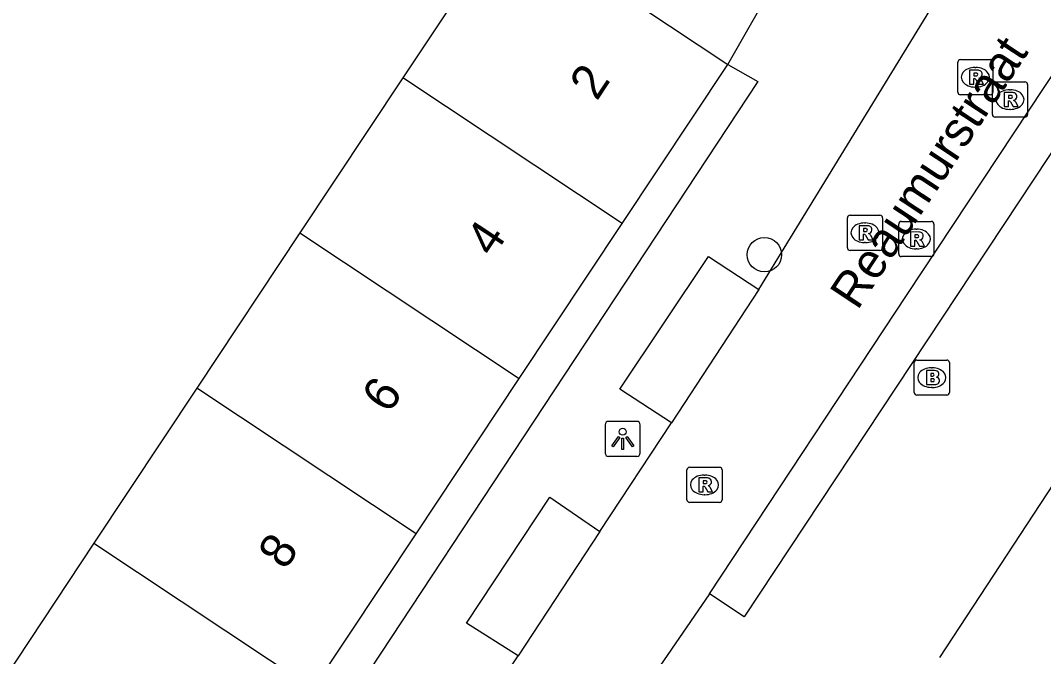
# Model space of a CAD drawing. Extents: x 159280 to 160375, y 384531 to 385872.
# Drawn here: x 159625.92 to 159655.03, y 385021.32 to 385039.42 of the extents above; entities that cross this region are included whole.
import ezdxf

# ---------------------------------------------------------------- set-up
doc = ezdxf.new("R2010")
doc.units = 0
for name, color, linetype in [('IMGEO_Boom', 7, 'Continuous'), ('IMGEO_Brandkraan', 7, 'Continuous'), ('IMGEO_Lichtpunt', 7, 'Continuous'), ('IMGEO_Openbare_ruimte_label', 7, 'Continuous'), ('IMGEO_Pand', 7, 'Continuous'), ('IMGEO_Pand_nummerreeks', 7, 'Continuous'), ('IMGEO_Rijbaan_lokaal_open', 7, 'Continuous'), ('IMGEO_Rioolput', 7, 'Continuous'), ('IMGEO_Voetpad_open', 7, 'Continuous')]:
    doc.layers.add(name, color=color, linetype=linetype)

msp = doc.modelspace()

# ---------------------------------------------------------------- linework, layer by layer
at = {"layer": 'IMGEO_Boom'}
msp.add_circle((159647.093, 385032.753), 0.489, dxfattribs=at)
at = {"layer": 'IMGEO_Brandkraan'}
for p, q in [((159651.356, 385028.83), (159651.356, 385029.682)), ((159651.431, 385029.756), (159652.283, 385029.756)), ((159651.844, 385029.536), (159651.869, 385029.536)), ((159652.357, 385029.682), (159652.357, 385028.83)), ((159651.867, 385028.976), (159651.842, 385028.976)), ((159652.283, 385028.756), (159651.431, 385028.756))]:
    msp.add_line(p, q, dxfattribs=at)
for points in [[(159651.356, 385028.83), (159651.356, 385029.682)], [(159651.431, 385029.756), (159652.283, 385029.756)], [(159652.357, 385029.682), (159652.357, 385028.83)], [(159651.704, 385029.456), (159651.704, 385029.056), (159651.917, 385029.056)], [(159651.935, 385029.456), (159651.704, 385029.456)], [(159651.883, 385029.375), (159651.829, 385029.375), (159651.829, 385029.299)], [(159651.829, 385029.299), (159651.882, 385029.299)], [(159651.891, 385029.223), (159651.829, 385029.223), (159651.829, 385029.142)], [(159651.829, 385029.142), (159651.891, 385029.142)], [(159652.283, 385028.756), (159651.431, 385028.756)]]:
    msp.add_lwpolyline(points, dxfattribs=at)
for centre, radius, start, end in [((159651.433, 385029.68), 0.0765, 91.552, 178.448), ((159651.433, 385029.68), 0.0765, 91.552, 178.448), ((159652.281, 385029.68), 0.0765, 1.552, 88.448), ((159652.281, 385029.68), 0.0765, 1.552, 88.448), ((159651.884, 385029.337), 0.0379, 267.8285, 90.9355), ((159651.892, 385029.182), 0.0404, 269.8759, 90.5077), ((159651.939, 385029.311), 0.145, 59.4692, 91.5367), ((159651.964, 385029.358), 0.0922, 285.5137, 58.1501), ((159651.969, 385029.166), 0.105, 301.3115, 78.989), ((159651.923, 385029.307), 0.251, 268.6676, 293.5347), ((159651.433, 385028.832), 0.0765, 181.552, 268.448), ((159651.433, 385028.832), 0.0765, 181.552, 268.448), ((159652.281, 385028.832), 0.0765, 271.552, 358.448), ((159652.281, 385028.832), 0.0765, 271.552, 358.448)]:
    msp.add_arc(centre, radius, start, end, dxfattribs=at)
for centre, major_axis, ratio, start_param, end_param in [((159651.843, 385029.256), (-0.387, 0.002), 0.722429, 4.712389, 7.853982), ((159651.868, 385029.256), (-0.39, 0.002), 0.717154, 1.570796, 4.712389)]:
    msp.add_ellipse(centre, major_axis=major_axis, ratio=ratio, start_param=start_param, end_param=end_param, dxfattribs=at)
at = {"layer": 'IMGEO_Lichtpunt'}
for p, q in [((159642.563, 385027.916), (159642.563, 385027.109)), ((159642.563, 385027.916), (159642.563, 385027.109)), ((159643.465, 385028.011), (159642.657, 385028.011)), ((159643.465, 385028.011), (159642.657, 385028.011)), ((159643.559, 385027.109), (159643.559, 385027.916)), ((159643.559, 385027.109), (159643.559, 385027.916)), ((159642.657, 385027.015), (159643.465, 385027.015)), ((159642.657, 385027.015), (159643.465, 385027.015))]:
    msp.add_line(p, q, dxfattribs=at)
for points in [[(159642.937, 385027.58), (159642.976, 385027.552), (159642.788, 385027.29), (159642.75, 385027.317), (159642.937, 385027.58)], [(159643.039, 385027.532), (159643.086, 385027.532), (159643.086, 385027.21), (159643.039, 385027.21), (159643.039, 385027.532)], [(159643.149, 385027.552), (159643.187, 385027.579), (159643.374, 385027.317), (159643.335, 385027.289), (159643.149, 385027.552)]]:
    msp.add_lwpolyline(points, dxfattribs=at)
msp.add_circle((159643.062, 385027.714), 0.0994, dxfattribs=at)
for centre, start, end in [((159642.657, 385027.916), 90, 180), ((159642.657, 385027.916), 90, 180), ((159643.465, 385027.916), 0, 90), ((159643.465, 385027.916), 0, 90), ((159642.657, 385027.109), 180, 270), ((159642.657, 385027.109), 180, 270), ((159643.465, 385027.109), 270, 0), ((159643.465, 385027.109), 270, 360)]:
    msp.add_arc(centre, 0.0946, start, end, dxfattribs=at)
at = {"layer": 'IMGEO_Pand'}
for points in [[(159639.81, 385042.315), (159636.805, 385037.787)], [(159639.81, 385042.315), (159641.888, 385040.935), (159646.054, 385038.17)], [(159643.049, 385033.643), (159646.054, 385038.17)], [(159636.805, 385037.787), (159633.874, 385033.372)], [(159643.049, 385033.643), (159636.805, 385037.787)], [(159640.118, 385029.227), (159643.049, 385033.643)], [(159633.874, 385033.372), (159630.942, 385028.956)], [(159633.874, 385033.372), (159640.118, 385029.227)], [(159637.187, 385024.811), (159640.118, 385029.227)], [(159630.942, 385028.956), (159628.011, 385024.54)], [(159637.187, 385024.811), (159630.942, 385028.956)], [(159628.011, 385024.54), (159625.08, 385020.124)], [(159628.011, 385024.54), (159634.256, 385020.395)], [(159634.256, 385020.395), (159637.187, 385024.811)]]:
    msp.add_lwpolyline(points, dxfattribs=at)
at = {"layer": 'IMGEO_Rijbaan_lokaal_open'}
for points in [[(159645.527, 385023.106), (159651.154, 385031.619), (159659.378, 385044.063)], [(159646.935, 385031.761), (159652.518, 385040.886)], [(159646.935, 385031.761), (159644.447, 385027.972)], [(159652.088, 385021.294), (159658.974, 385031.789)], [(159642.414, 385024.877), (159644.447, 385027.972)], [(159642.414, 385024.877), (159640.705, 385022.275), (159640.084, 385021.339)], [(159645.527, 385023.106), (159642.182, 385018.227), (159641.952, 385017.841)], [(159638.986, 385019.776), (159639.064, 385019.858), (159639.191, 385019.992), (159640.084, 385021.339)]]:
    msp.add_lwpolyline(points, dxfattribs=at)
at = {"layer": 'IMGEO_Rioolput'}
for p, q in [((159652.594, 385037.379), (159652.594, 385038.231)), ((159652.669, 385038.305), (159653.521, 385038.305)), ((159653.595, 385038.231), (159653.595, 385037.379)), ((159653.082, 385038.085), (159653.107, 385038.085)), ((159653.654, 385037.67), (159654.506, 385037.67)), ((159653.105, 385037.525), (159653.08, 385037.525)), ((159653.579, 385036.744), (159653.579, 385037.596)), ((159654.067, 385037.45), (159654.092, 385037.45)), ((159654.58, 385037.596), (159654.58, 385036.744)), ((159653.521, 385037.305), (159652.669, 385037.305)), ((159654.09, 385036.89), (159654.065, 385036.89)), ((159654.506, 385036.67), (159653.654, 385036.67)), ((159649.529, 385033.877), (159650.381, 385033.877)), ((159649.454, 385032.951), (159649.454, 385033.803)), ((159649.942, 385033.657), (159649.967, 385033.657)), ((159650.455, 385033.803), (159650.455, 385032.951)), ((159650.915, 385032.775), (159650.915, 385033.627)), ((159650.99, 385033.701), (159651.842, 385033.701)), ((159651.916, 385033.627), (159651.916, 385032.775)), ((159651.403, 385033.481), (159651.428, 385033.481)), ((159649.965, 385033.097), (159649.94, 385033.097)), ((159650.381, 385032.877), (159649.529, 385032.877)), ((159651.842, 385032.701), (159650.99, 385032.701)), ((159651.426, 385032.921), (159651.401, 385032.921)), ((159644.889, 385025.777), (159644.889, 385026.629)), ((159644.964, 385026.703), (159645.816, 385026.703)), ((159645.89, 385026.629), (159645.89, 385025.777)), ((159645.377, 385026.483), (159645.402, 385026.483)), ((159645.816, 385025.703), (159644.964, 385025.703)), ((159645.4, 385025.923), (159645.375, 385025.923))]:
    msp.add_line(p, q, dxfattribs=at)
for points in [[(159652.594, 385037.379), (159652.594, 385038.231)], [(159652.669, 385038.305), (159653.521, 385038.305)], [(159653.595, 385038.231), (159653.595, 385037.379)], [(159653.183, 385038.003), (159652.931, 385038.005), (159652.931, 385037.605)], [(159652.931, 385037.605), (159653.055, 385037.605), (159653.055, 385037.767), (159653.066, 385037.767)], [(159653.109, 385037.924), (159653.055, 385037.924), (159653.055, 385037.843)], [(159653.055, 385037.843), (159653.107, 385037.843)], [(159653.113, 385037.738), (159653.184, 385037.605), (159653.324, 385037.605), (159653.259, 385037.731)], [(159653.654, 385037.67), (159654.506, 385037.67)], [(159653.579, 385036.744), (159653.579, 385037.596)], [(159654.168, 385037.368), (159653.916, 385037.37), (159653.916, 385036.97)], [(159654.58, 385037.596), (159654.58, 385036.744)], [(159653.521, 385037.305), (159652.669, 385037.305)], [(159653.916, 385036.97), (159654.04, 385036.97), (159654.04, 385037.132), (159654.051, 385037.132)], [(159654.094, 385037.289), (159654.04, 385037.289), (159654.04, 385037.208)], [(159654.04, 385037.208), (159654.092, 385037.208)], [(159654.098, 385037.103), (159654.169, 385036.97), (159654.309, 385036.97), (159654.244, 385037.096)], [(159654.506, 385036.67), (159653.654, 385036.67)], [(159649.529, 385033.877), (159650.381, 385033.877)], [(159649.454, 385032.951), (159649.454, 385033.803)], [(159650.043, 385033.575), (159649.791, 385033.577), (159649.791, 385033.177)], [(159650.455, 385033.803), (159650.455, 385032.951)], [(159650.915, 385032.775), (159650.915, 385033.627)], [(159650.99, 385033.701), (159651.842, 385033.701)], [(159651.916, 385033.627), (159651.916, 385032.775)], [(159649.791, 385033.177), (159649.915, 385033.177), (159649.915, 385033.339), (159649.926, 385033.339)], [(159649.969, 385033.496), (159649.915, 385033.496), (159649.915, 385033.415)], [(159649.915, 385033.415), (159649.967, 385033.415)], [(159649.973, 385033.31), (159650.044, 385033.177), (159650.184, 385033.177), (159650.119, 385033.303)], [(159651.504, 385033.399), (159651.252, 385033.401), (159651.252, 385033.001)], [(159651.43, 385033.32), (159651.376, 385033.32), (159651.376, 385033.239)], [(159651.252, 385033.001), (159651.376, 385033.001), (159651.376, 385033.163), (159651.387, 385033.163)], [(159651.376, 385033.239), (159651.428, 385033.239)], [(159651.434, 385033.134), (159651.505, 385033.001), (159651.645, 385033.001), (159651.58, 385033.127)], [(159650.381, 385032.877), (159649.529, 385032.877)], [(159651.842, 385032.701), (159650.99, 385032.701)], [(159644.889, 385025.777), (159644.889, 385026.629)], [(159644.964, 385026.703), (159645.816, 385026.703)], [(159645.89, 385026.629), (159645.89, 385025.777)], [(159645.478, 385026.401), (159645.226, 385026.403), (159645.226, 385026.003)], [(159645.404, 385026.322), (159645.35, 385026.322), (159645.35, 385026.241)], [(159645.226, 385026.003), (159645.35, 385026.003), (159645.35, 385026.165), (159645.361, 385026.165)], [(159645.35, 385026.241), (159645.402, 385026.241)], [(159645.408, 385026.136), (159645.479, 385026.003), (159645.619, 385026.003), (159645.554, 385026.129)], [(159645.816, 385025.703), (159644.964, 385025.703)]]:
    msp.add_lwpolyline(points, dxfattribs=at)
for centre, radius, start, end in [((159652.671, 385038.229), 0.0765, 91.552, 178.448), ((159652.671, 385038.229), 0.0765, 91.552, 178.448), ((159653.519, 385038.229), 0.0765, 1.552, 88.448), ((159653.519, 385038.229), 0.0765, 1.552, 88.448), ((159653.182, 385037.893), 0.109, 350.3612, 89.416), ((159653.065, 385037.714), 0.0533, 26.0293, 88.6989), ((159653.091, 385038.032), 0.19, 274.7715, 282.9687), ((159653.115, 385037.828), 0.0964, 77.0061, 93.1865), ((159653.129, 385037.885), 0.0378, 276.6634, 79.6772), ((159653.18, 385037.893), 0.112, 277.5842, 350.9817), ((159653.164, 385037.678), 0.108, 29.5134, 73.7905), ((159653.656, 385037.594), 0.0765, 91.552, 178.448), ((159653.656, 385037.594), 0.0765, 91.552, 178.448), ((159654.504, 385037.594), 0.0765, 1.552, 88.448), ((159654.504, 385037.594), 0.0765, 1.552, 88.448), ((159652.671, 385037.381), 0.0765, 181.552, 268.448), ((159652.671, 385037.381), 0.0765, 181.552, 268.448), ((159653.519, 385037.381), 0.0765, 271.552, 358.448), ((159653.519, 385037.381), 0.0765, 271.552, 358.448), ((159654.167, 385037.258), 0.109, 350.3612, 89.416), ((159654.05, 385037.079), 0.0533, 26.0293, 88.6989), ((159654.076, 385037.397), 0.19, 274.7715, 282.9687), ((159654.1, 385037.193), 0.0964, 77.0061, 93.1865), ((159654.114, 385037.25), 0.0378, 276.6634, 79.6772), ((159654.165, 385037.258), 0.112, 277.5842, 350.9817), ((159654.149, 385037.043), 0.108, 29.5134, 73.7905), ((159653.656, 385036.746), 0.0765, 181.552, 268.448), ((159653.656, 385036.746), 0.0765, 181.552, 268.448), ((159654.504, 385036.746), 0.0765, 271.552, 358.448), ((159654.504, 385036.746), 0.0765, 271.552, 358.448), ((159649.531, 385033.801), 0.0765, 91.552, 178.448), ((159649.531, 385033.801), 0.0765, 91.552, 178.448), ((159650.379, 385033.801), 0.0765, 1.552, 88.448), ((159650.379, 385033.801), 0.0765, 1.552, 88.448), ((159650.042, 385033.465), 0.109, 350.3612, 89.416), ((159650.992, 385033.625), 0.0765, 91.552, 178.448), ((159650.992, 385033.625), 0.0765, 91.552, 178.448), ((159651.84, 385033.625), 0.0765, 1.552, 88.448), ((159651.84, 385033.625), 0.0765, 1.552, 88.448), ((159649.925, 385033.286), 0.0533, 26.0293, 88.6989), ((159649.951, 385033.604), 0.19, 274.7715, 282.9687), ((159649.975, 385033.4), 0.0964, 77.0061, 93.1865), ((159649.989, 385033.457), 0.0378, 276.6634, 79.6772), ((159650.04, 385033.465), 0.112, 277.5842, 350.9817), ((159650.024, 385033.25), 0.108, 29.5134, 73.7905), ((159651.436, 385033.224), 0.0964, 77.0061, 93.1865), ((159651.45, 385033.281), 0.0378, 276.6634, 79.6772), ((159651.503, 385033.289), 0.109, 350.3612, 89.416), ((159651.501, 385033.289), 0.112, 277.5842, 350.9817), ((159651.386, 385033.11), 0.0533, 26.0293, 88.6989), ((159651.412, 385033.428), 0.19, 274.7715, 282.9687), ((159651.485, 385033.074), 0.108, 29.5134, 73.7905), ((159649.531, 385032.953), 0.0765, 181.552, 268.448), ((159649.531, 385032.953), 0.0765, 181.552, 268.448), ((159650.379, 385032.953), 0.0765, 271.552, 358.448), ((159650.379, 385032.953), 0.0765, 271.552, 358.448), ((159650.992, 385032.777), 0.0765, 181.552, 268.448), ((159650.992, 385032.777), 0.0765, 181.552, 268.448), ((159651.84, 385032.777), 0.0765, 271.552, 358.448), ((159651.84, 385032.777), 0.0765, 271.552, 358.448), ((159644.966, 385026.627), 0.0765, 91.552, 178.448), ((159644.966, 385026.627), 0.0765, 91.552, 178.448), ((159645.814, 385026.627), 0.0765, 1.552, 88.448), ((159645.814, 385026.627), 0.0765, 1.552, 88.448), ((159645.41, 385026.226), 0.0964, 77.0061, 93.1865), ((159645.424, 385026.283), 0.0378, 276.6634, 79.6772), ((159645.477, 385026.291), 0.109, 350.3612, 89.416), ((159645.36, 385026.112), 0.0533, 26.0293, 88.6989), ((159645.386, 385026.43), 0.19, 274.7715, 282.9687), ((159645.475, 385026.291), 0.112, 277.5842, 350.9817), ((159645.459, 385026.076), 0.108, 29.5134, 73.7905), ((159644.966, 385025.779), 0.0765, 181.552, 268.448), ((159644.966, 385025.779), 0.0765, 181.552, 268.448), ((159645.814, 385025.779), 0.0765, 271.552, 358.448), ((159645.814, 385025.779), 0.0765, 271.552, 358.448)]:
    msp.add_arc(centre, radius, start, end, dxfattribs=at)
for centre, major_axis, ratio, start_param, end_param in [((159653.081, 385037.805), (-0.387, 0.002), 0.722429, 4.712389, 7.853982), ((159653.106, 385037.805), (-0.39, 0.002), 0.717154, 1.570796, 4.712389), ((159654.066, 385037.17), (-0.387, 0.002), 0.722429, 4.712389, 7.853982), ((159654.091, 385037.17), (-0.39, 0.002), 0.717154, 1.570796, 4.712389), ((159649.941, 385033.377), (-0.387, 0.002), 0.722429, 4.712389, 7.853982), ((159649.966, 385033.377), (-0.39, 0.002), 0.717154, 1.570796, 4.712389), ((159651.402, 385033.201), (-0.387, 0.002), 0.722429, 4.712389, 7.853982), ((159651.427, 385033.201), (-0.39, 0.002), 0.717154, 1.570796, 4.712389), ((159645.376, 385026.203), (-0.387, 0.002), 0.722429, 4.712389, 7.853982), ((159645.401, 385026.203), (-0.39, 0.002), 0.717154, 1.570796, 4.712389)]:
    msp.add_ellipse(centre, major_axis=major_axis, ratio=ratio, start_param=start_param, end_param=end_param, dxfattribs=at)
at = {"layer": 'IMGEO_Voetpad_open'}
for points in [[(159659.378, 385044.063), (159660.387, 385043.416), (159646.52, 385022.448), (159645.527, 385023.106)], [(159646.054, 385038.17), (159648.699, 385042.808)], [(159646.054, 385038.17), (159646.904, 385037.679), (159629.213, 385010.854)], [(159644.447, 385027.972), (159642.977, 385028.925), (159645.502, 385032.699), (159646.935, 385031.761)], [(159640.084, 385021.339), (159638.612, 385022.27), (159640.985, 385025.852), (159642.414, 385024.877)]]:
    msp.add_lwpolyline(points, dxfattribs=at)

# ---------------------------------------------------------------- texts
at = {"layer": 'IMGEO_Openbare_ruimte_label'}
msp.add_text('Reaumurstraat', height=1, rotation=56.5006, dxfattribs=at).set_placement((159649.739, 385031.147))
at = {"layer": 'IMGEO_Pand_nummerreeks'}
for s, p in [('2', (159642.323, 385037.106)), ('4', (159639.369, 385032.653)), ('6', (159636.413, 385028.2)), ('8', (159633.459, 385023.75))]:
    msp.add_text(s, height=1, rotation=56.4249, dxfattribs=at).set_placement(p)

doc.saveas('drawing.dxf')
